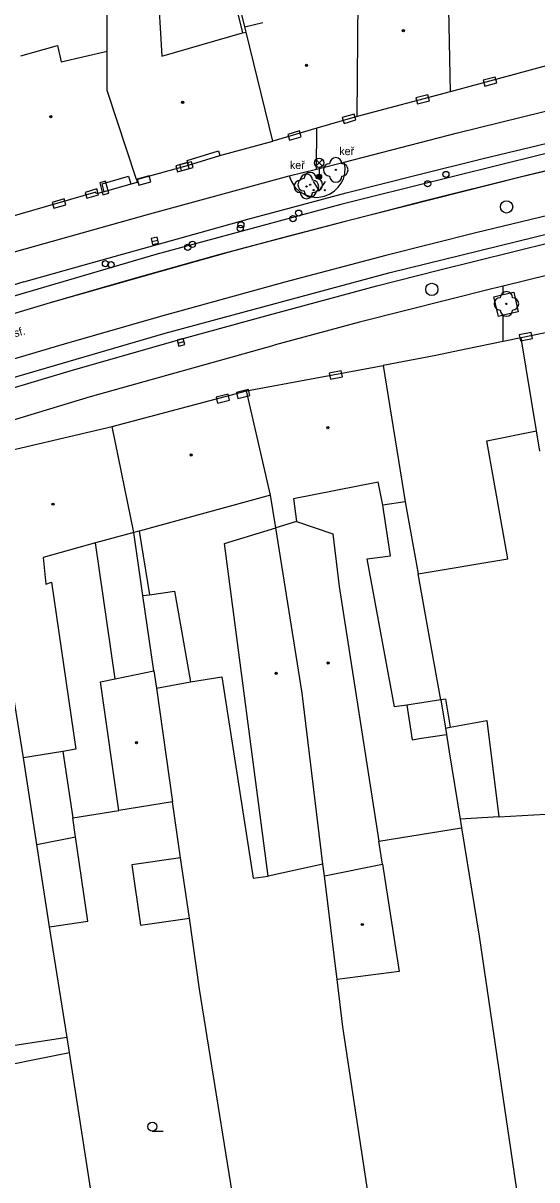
# Model space of a CAD drawing. Extents: x -596229 to -595156, y -1161237 to -1159376.
# Drawn here: x -595584.2 to -595542.5, y -1161122.7 to -1161028.7 of the extents above; entities that cross this region are included whole.
import ezdxf

# ---------------------------------------------------------------- set-up
doc = ezdxf.new("R2010")
doc.units = 0
for name, color, linetype in [('DOP - kresba z DSPS bez souradnic', 7, 'Continuous'), ('DOP - rozhrani ploch obecne', 7, 'Continuous'), ('Level 22', 7, 'Continuous'), ('Level 24', 7, 'Continuous'), ('Level 27', 7, 'Continuous'), ('Level 28', 7, 'Continuous'), ('Level 33', 7, 'Continuous'), ('Level 36', 7, 'Continuous'), ('Level 39', 7, 'Continuous'), ('Specificka linie pasportu komunikaci', 7, 'Continuous'), ('TM - budovy zdene_ betonove - NP', 7, 'Continuous'), ('TM - budovy zdene_ betonove - VP', 7, 'Continuous'), ('TM - chodniky - VP', 7, 'Continuous'), ('TM - komunikace - VP', 7, 'Continuous'), ('TM - letecke snimky - pomocna linie', 7, 'Continuous'), ('TM - MHD - osa koleji', 7, 'Continuous'), ('TM - popis povrchu', 7, 'Continuous'), ('TM - popis zelene', 7, 'Continuous'), ('TM - rozhrani mezi zpev. plochami mezi sebou - VP', 7, 'Continuous'), ('TM - rozhrani ploch obecne - VP', 7, 'Continuous')]:
    doc.layers.add(name, color=color, linetype=linetype)

msp = doc.modelspace()

# ---------------------------------------------------------------- linework, layer by layer
at = {"layer": 'DOP - kresba z DSPS bez souradnic'}
for points in [[(-595567.77, -1161023.89), (-595566.39, -1161029.52)], [(-595574.78, -1161069.97), (-595573.94, -1161075.14)], [(-595554.05, -1161084.25), (-595556.27, -1161072.23)], [(-595573.94, -1161075.14), (-595571.9, -1161074.84)], [(-595571.9, -1161074.84), (-595570.62, -1161082.22)], [(-595574.47, -1161075.2), (-595573.94, -1161075.14)], [(-595573.58, -1161081.31), (-595574.47, -1161075.2)], [(-595553.06, -1161084.1), (-595554.05, -1161084.25)], [(-595550.3, -1161083.69), (-595553.06, -1161084.1)], [(-595553.06, -1161084.1), (-595552.63, -1161086.92)], [(-595549.93, -1161083.63), (-595550.3, -1161083.69)], [(-595549.93, -1161083.63), (-595549.55, -1161085.91)], [(-595549.55, -1161085.91), (-595546.56, -1161085.36)], [(-595546.56, -1161085.36), (-595545.59, -1161093.19)], [(-595549.93, -1161085.98), (-595549.55, -1161085.91)], [(-595552.63, -1161086.92), (-595551.86, -1161086.8)], [(-595580.98, -1161087.87), (-595580.17, -1161093.26)], [(-595580.17, -1161093.26), (-595576.43, -1161092.66)], [(-595583.08, -1161095.43), (-595579.95, -1161094.8)]]:
    msp.add_lwpolyline(points, dxfattribs=at)
at = {"layer": 'DOP - rozhrani ploch obecne'}
for points in [[(-595566.21, -1161029.02), (-595567.48, -1161023.81)], [(-595574.47, -1161075.2), (-595575.21, -1161070.09)], [(-595573.38, -1161082.72), (-595570.62, -1161082.22)], [(-595550.3, -1161083.69), (-595549.93, -1161085.98)], [(-595549.93, -1161085.98), (-595549.85, -1161086.5)], [(-595549.85, -1161086.5), (-595549.62, -1161087.91), (-595548.73, -1161093.38)], [(-595571.41, -1161096.5), (-595572.06, -1161091.96)], [(-595579.95, -1161094.8), (-595580.17, -1161093.26)], [(-595545.59, -1161093.19), (-595548.73, -1161093.38)], [(-595548.73, -1161093.38), (-595548.62, -1161094.06)], [(-595578.93, -1161101.66), (-595579.95, -1161094.8)], [(-595555.33, -1161095.15), (-595548.62, -1161094.06)], [(-595548.62, -1161094.06), (-595547.19, -1161102.86)], [(-595570.7, -1161101.42), (-595571.41, -1161096.5)], [(-595569.87, -1161107.17), (-595570.7, -1161101.42)], [(-595582.04, -1161102.1), (-595578.93, -1161101.66)], [(-595547.19, -1161102.86), (-595542.69, -1161133.37)], [(-595558.24, -1161110.24), (-595558.71, -1161106.39)], [(-595566.34, -1161129.2), (-595569.87, -1161107.17)], [(-595552.06, -1161151.13), (-595558.24, -1161110.24)], [(-595580.44, -1161112.31), (-595580.63, -1161111.09)], [(-595587.99, -1161113.83), (-595580.44, -1161112.31)], [(-595575.25, -1161145.69), (-595580.44, -1161112.31)]]:
    msp.add_lwpolyline(points, dxfattribs=at)
at = {"layer": 'Level 22'}
for centre in [(-595558.82, -1161040.64), (-595561.2, -1161041.98), (-595560.9, -1161041.84), (-595544.98, -1161051.52)]:
    msp.add_circle(centre, 0.05, dxfattribs=at)
for centre, start, end in [((-595559.32, -1161040.64), 90, 270), ((-595558.82, -1161040.14), 0, 180), ((-595558.32, -1161040.64), 270, 90), ((-595561.2, -1161041.48), 0, 180), ((-595560.9, -1161041.34), 0, 180), ((-595558.82, -1161041.14), 180, 0), ((-595561.7, -1161041.98), 90, 270), ((-595561.4, -1161041.84), 90, 270), ((-595560.7, -1161041.98), 270, 90), ((-595560.4, -1161041.84), 270, 90), ((-595561.2, -1161042.48), 180, 0), ((-595560.9, -1161042.34), 180, 0), ((-595544.98, -1161051.02), 0, 180), ((-595545.48, -1161051.52), 90, 270), ((-595544.48, -1161051.52), 270, 90), ((-595544.98, -1161052.02), 180, 0)]:
    msp.add_arc(centre, 0.5, start, end, dxfattribs=at)
at = {"layer": 'Level 24'}
for points in [[(-595546.727, -1161033.838), (-595545.761, -1161033.577), (-595545.891, -1161033.095), (-595546.857, -1161033.355)], [(-595552.197, -1161035.275), (-595551.231, -1161035.018), (-595551.359, -1161034.535), (-595552.325, -1161034.791)], [(-595558.156, -1161036.866), (-595557.198, -1161036.582), (-595557.34, -1161036.103), (-595558.299, -1161036.387)], [(-595562.578, -1161038.237), (-595561.619, -1161037.955), (-595561.76, -1161037.475), (-595562.719, -1161037.757)], [(-595571.674, -1161040.788), (-595570.71, -1161040.524), (-595570.842, -1161040.042), (-595571.806, -1161040.306)], [(-595571.355, -1161040.719), (-595570.391, -1161040.455), (-595570.523, -1161039.973), (-595571.487, -1161040.237)], [(-595574.804, -1161041.886), (-595573.841, -1161041.616), (-595573.976, -1161041.134), (-595574.939, -1161041.404)], [(-595579.028, -1161042.944), (-595578.068, -1161042.665), (-595578.208, -1161042.185), (-595579.168, -1161042.464)], [(-595577.231, -1161042.523), (-595577.498, -1161041.559), (-595577.98, -1161041.693), (-595577.713, -1161042.657)], [(-595581.689, -1161043.756), (-595580.729, -1161043.476), (-595580.869, -1161042.996), (-595581.829, -1161043.276)], [(-595542.963, -1161053.839), (-595543.942, -1161054.04), (-595543.842, -1161054.53), (-595542.862, -1161054.329)], [(-595558.382, -1161056.95), (-595559.362, -1161057.148), (-595559.263, -1161057.638), (-595558.283, -1161057.441)], [(-595567.555, -1161058.864), (-595568.527, -1161059.1), (-595568.409, -1161059.586), (-595567.437, -1161059.35)], [(-595565.915, -1161058.472), (-595566.886, -1161058.709), (-595566.768, -1161059.195), (-595565.796, -1161058.958)]]:
    msp.add_lwpolyline(points, close=True, dxfattribs=at)
at = {"layer": 'Level 27'}
for p, q in [((-595573.754, -1161046.446), (-595573.266, -1161046.334)), ((-595571.621, -1161054.705), (-595571.139, -1161054.575))]:
    msp.add_line(p, q, dxfattribs=at)
for points in [[(-595573.697, -1161046.69), (-595573.21, -1161046.577), (-595573.323, -1161046.09), (-595573.81, -1161046.203)], [(-595571.556, -1161054.946), (-595571.074, -1161054.816), (-595571.204, -1161054.334), (-595571.686, -1161054.464)]]:
    msp.add_lwpolyline(points, close=True, dxfattribs=at)
for centre in [(-595544.97, -1161043.64), (-595551.03, -1161050.34)]:
    msp.add_circle(centre, 0.5, dxfattribs=at)
at = {"layer": 'Level 28'}
for centre in [(-595549.89, -1161041.01), (-595551.37, -1161041.77), (-595561.83, -1161044.15), (-595566.52, -1161045.1), (-595562.3, -1161044.6), (-595566.58, -1161045.38), (-595570.83, -1161046.93), (-595570.45, -1161046.68), (-595577.51, -1161048.26), (-595577.06, -1161048.33)]:
    msp.add_circle(centre, 0.25, dxfattribs=at)
at = {"layer": 'Level 33'}
for p, q in [((-595560.435, -1161040.33), (-595559.905, -1161039.8)), ((-595560.435, -1161039.8), (-595559.905, -1161040.33)), ((-595560.17, -1161040.44), (-595560.17, -1161041.19))]:
    msp.add_line(p, q, dxfattribs=at)
for centre, radius in [((-595560.17, -1161040.065), 0.375), ((-595560.17, -1161041.19), 0.2), ((-595560.17, -1161041.19), 0.145), ((-595560.17, -1161041.19), 0.0876)]:
    msp.add_circle(centre, radius, dxfattribs=at)
at = {"layer": 'Level 36'}
msp.add_line((-595573.71, -1161118.715), (-595572.835, -1161118.715), dxfattribs=at)
msp.add_lwpolyline([(-595560.66, -1161041.59), (-595560.16, -1161042.34), (-595559.66, -1161041.59)], dxfattribs=at)
for centre, radius in [((-595560.61, -1161042.29), 0.05), ((-595559.711, -1161042.29), 0.05), ((-595573.71, -1161118.34), 0.375)]:
    msp.add_circle(centre, radius, dxfattribs=at)
at = {"layer": 'Level 39'}
for centre, radius in [((-595553.34, -1161029.33), 0.09), ((-595553.34, -1161029.33), 0.0398), ((-595561.2, -1161032.15), 0.09), ((-595561.2, -1161032.15), 0.0398), ((-595571.25, -1161035.16), 0.09), ((-595571.25, -1161035.16), 0.0398), ((-595581.94, -1161036.32), 0.09), ((-595581.94, -1161036.32), 0.0398), ((-595559.47, -1161061.57), 0.09), ((-595559.47, -1161061.57), 0.0398), ((-595570.56, -1161063.79), 0.09), ((-595570.56, -1161063.79), 0.0398), ((-595581.77, -1161067.79), 0.09), ((-595581.77, -1161067.79), 0.0398), ((-595559.44, -1161080.69), 0.09), ((-595559.44, -1161080.69), 0.0398), ((-595563.66, -1161081.53), 0.09), ((-595563.66, -1161081.53), 0.0398), ((-595574.99, -1161087.16), 0.09), ((-595574.99, -1161087.16), 0.0398), ((-595556.67, -1161101.92), 0.09), ((-595556.67, -1161101.92), 0.0398)]:
    msp.add_circle(centre, radius, dxfattribs=at)
at = {"layer": 'Specificka linie pasportu komunikaci'}
for points in [[(-595467.38, -1161026.31), (-595473.96, -1161026.83), (-595477.83, -1161027.19), (-595489.5, -1161028.73), (-595500.72, -1161030.57), (-595513.29, -1161033.06), (-595528.65, -1161036.33), (-595531.67, -1161036.99), (-595538.69, -1161038.55), (-595556.13, -1161042.89), (-595558.41, -1161043.45), (-595573.43, -1161047.52), (-595593.98, -1161053.56), (-595601.76, -1161056.07), (-595614.87, -1161060.4), (-595632.79, -1161066.63), (-595650.78, -1161072.91), (-595670.38, -1161079.75), (-595676.32, -1161081.83), (-595689.91, -1161086.56)], [(-595688.53, -1161092.76), (-595674.18, -1161087.78), (-595649.36, -1161079.13), (-595629.95, -1161072.34), (-595612.04, -1161066.13), (-595600.31, -1161062.27), (-595597.75, -1161061.44), (-595596.02, -1161060.89), (-595588.88, -1161058.64), (-595572.67, -1161053.9), (-595554.41, -1161048.96), (-595535.34, -1161044.28), (-595526.79, -1161042.36), (-595514.13, -1161039.81), (-595500.72, -1161037.53), (-595493.65, -1161036.6), (-595483.1, -1161035.62)], [(-595560.38, -1161040.57), (-595560.37, -1161037.26)], [(-595570.76, -1161040.26), (-595568.23, -1161039.48)], [(-595545.24, -1161050.77), (-595545.24, -1161050.08)], [(-595545.24, -1161054.57), (-595545.24, -1161052.45)]]:
    msp.add_lwpolyline(points, dxfattribs=at)
at = {"layer": 'TM - budovy zdene_ betonove - NP'}
msp.add_lwpolyline([(-595577.61, -1161042.41), (-595577.79, -1161041.76), (-595575.63, -1161041.15), (-595575.45, -1161041.8)], dxfattribs=at)
at = {"layer": 'TM - budovy zdene_ betonove - VP'}
for points in [[(-595549.77, -1161023.5), (-595549.55, -1161034.29)], [(-595577.37, -1161031.01), (-595577.37, -1161025.24)], [(-595573.3, -1161025.43), (-595572.93, -1161031.4)], [(-595557.1, -1161036.29), (-595557.01, -1161026.79)], [(-595566.21, -1161029.02), (-595564.75, -1161028.67)], [(-595566.1, -1161029.44), (-595566.21, -1161029.02)], [(-595572.93, -1161031.4), (-595566.39, -1161029.52)], [(-595566.39, -1161029.52), (-595566.1, -1161029.44)], [(-595563.94, -1161038.31), (-595566.1, -1161029.44)], [(-595584.38, -1161031.38), (-595581.39, -1161030.53)], [(-595581.39, -1161030.53), (-595581.11, -1161031.87)], [(-595581.11, -1161031.87), (-595577.37, -1161031.01)], [(-595577.36, -1161034.18), (-595577.37, -1161031.01)], [(-595541.76, -1161032.19), (-595549.55, -1161034.29)], [(-595575, -1161041.42), (-595577.36, -1161034.18)], [(-595549.55, -1161034.29), (-595557.1, -1161036.29)], [(-595557.1, -1161036.29), (-595560.37, -1161037.26)], [(-595560.37, -1161037.26), (-595563.94, -1161038.31)], [(-595568.23, -1161039.48), (-595563.94, -1161038.31)], [(-595570.88, -1161039.88), (-595568.35, -1161039.1)], [(-595568.35, -1161039.1), (-595568.23, -1161039.48)], [(-595575, -1161041.42), (-595570.76, -1161040.26)], [(-595570.76, -1161040.26), (-595570.88, -1161039.88)], [(-595575.45, -1161041.8), (-595577.61, -1161042.41)], [(-595574.93, -1161041.65), (-595575.45, -1161041.8)], [(-595575, -1161041.42), (-595574.93, -1161041.65)], [(-595578.28, -1161042.44), (-595585.49, -1161044.54)], [(-595578.24, -1161042.58), (-595578.28, -1161042.44)], [(-595577.61, -1161042.41), (-595578.24, -1161042.58)], [(-595539.98, -1161053.48), (-595543.79, -1161054.27)], [(-595542.54, -1161061.84), (-595543.79, -1161054.27)], [(-595566.07, -1161058.57), (-595554.97, -1161056.53)], [(-595554.97, -1161056.53), (-595553.2, -1161067.61)], [(-595576.97, -1161061.48), (-595566.07, -1161058.57)], [(-595564.11, -1161067.05), (-595566.07, -1161058.57)], [(-595587.85, -1161064.03), (-595576.97, -1161061.48)], [(-595575.21, -1161070.09), (-595576.97, -1161061.48)], [(-595542.27, -1161063.47), (-595542.54, -1161061.84)], [(-595562.26, -1161067.33), (-595555.39, -1161065.97)], [(-595555.01, -1161067.87), (-595555.39, -1161065.97)], [(-595564.11, -1161067.05), (-595574.78, -1161069.97)], [(-595563.69, -1161069.7), (-595564.11, -1161067.05)], [(-595562.26, -1161067.33), (-595562, -1161069.19)], [(-595553.2, -1161067.61), (-595555.01, -1161067.87)], [(-595553.2, -1161067.61), (-595552.14, -1161073.44)], [(-595562, -1161069.19), (-595563.69, -1161069.7)], [(-595562, -1161069.19), (-595559.06, -1161070.2)], [(-595575.21, -1161070.09), (-595578.31, -1161070.94)], [(-595574.78, -1161069.97), (-595575.21, -1161070.09)], [(-595567.86, -1161070.98), (-595563.69, -1161069.7)], [(-595561.54, -1161083.14), (-595563.69, -1161069.7)], [(-595559.06, -1161070.2), (-595558.55, -1161074.47)], [(-595578.31, -1161070.94), (-595582.57, -1161072.11)], [(-595564.3, -1161098.01), (-595567.86, -1161070.98)], [(-595582.57, -1161072.11), (-595582.34, -1161074.29)], [(-595582.34, -1161074.29), (-595581.9, -1161074.12)], [(-595581.9, -1161074.12), (-595579.92, -1161087.69)], [(-595558.55, -1161074.47), (-595555.33, -1161095.15)], [(-595584.17, -1161088.4), (-595585.31, -1161081.13)], [(-595576.72, -1161081.96), (-595573.58, -1161081.31)], [(-595573.58, -1161081.31), (-595573.38, -1161082.72)], [(-595577.92, -1161082.21), (-595576.72, -1161081.96)], [(-595576.43, -1161092.66), (-595577.92, -1161082.21)], [(-595573.38, -1161082.72), (-595572.06, -1161091.96)], [(-595559.86, -1161097.03), (-595561.54, -1161083.14)], [(-595580.98, -1161087.87), (-595584.17, -1161088.4)], [(-595579.92, -1161087.69), (-595580.98, -1161087.87)], [(-595583.08, -1161095.43), (-595584.17, -1161088.4)], [(-595572.06, -1161091.96), (-595576.43, -1161092.66)], [(-595582.04, -1161102.1), (-595583.08, -1161095.43)], [(-595555.04, -1161097.03), (-595555.33, -1161095.15)], [(-595559.86, -1161097.03), (-595564.3, -1161098.01)], [(-595559.74, -1161097.96), (-595559.86, -1161097.03)], [(-595559.74, -1161097.96), (-595555.04, -1161097.03)], [(-595555.04, -1161097.03), (-595553.68, -1161105.75)], [(-595558.95, -1161104.42), (-595559.74, -1161097.96)], [(-595580.63, -1161111.09), (-595582.04, -1161102.1)], [(-595558.71, -1161106.39), (-595558.95, -1161104.42)], [(-595553.68, -1161105.75), (-595558.71, -1161106.39)], [(-595580.63, -1161111.09), (-595584.85, -1161111.75)]]:
    msp.add_lwpolyline(points, dxfattribs=at)
at = {"layer": 'TM - chodniky - VP'}
for points in [[(-595560.38, -1161040.57), (-595558.14, -1161040.02)], [(-595562.61, -1161041.12), (-595560.38, -1161040.57)], [(-595545.24, -1161050.77), (-595544.39, -1161050.58), (-595544.03, -1161052.17)], [(-595545.99, -1161050.94), (-595545.24, -1161050.77)], [(-595545.24, -1161052.45), (-595545.63, -1161052.54), (-595545.99, -1161050.94)], [(-595544.03, -1161052.17), (-595545.24, -1161052.45)]]:
    msp.add_lwpolyline(points, dxfattribs=at)
at = {"layer": 'TM - komunikace - VP'}
for points in [[(-595558.14, -1161040.02), (-595548.94, -1161037.62), (-595542.03, -1161035.93), (-595534.93, -1161034.25), (-595534.7, -1161034.2)], [(-595562.61, -1161041.12), (-595562.45, -1161041.53), (-595562.14, -1161042.04), (-595561.77, -1161042.39), (-595561.34, -1161042.65), (-595560.82, -1161042.84), (-595560.32, -1161042.89), (-595559.75, -1161042.78), (-595559.29, -1161042.58), (-595558.93, -1161042.35), (-595558.64, -1161042.03), (-595558.38, -1161041.72), (-595558.2, -1161041.36), (-595558.1, -1161040.94), (-595558.07, -1161040.46), (-595558.14, -1161040.02)], [(-595596.31, -1161050.95), (-595584.88, -1161047.3), (-595573.92, -1161044.22), (-595562.61, -1161041.12)], [(-595533.69, -1161047.33), (-595539.65, -1161048.71), (-595545.24, -1161050.08)], [(-595545.24, -1161050.08), (-595546.16, -1161050.3), (-595556.89, -1161053.01), (-595563.83, -1161054.86)], [(-595600.43, -1161065.62), (-595598.83, -1161065.13), (-595578.73, -1161059.05), (-595563.83, -1161054.86)]]:
    msp.add_lwpolyline(points, dxfattribs=at)
at = {"layer": 'TM - letecke snimky - pomocna linie'}
for points in [[(-595552.14, -1161073.44), (-595544.87, -1161072.23), (-595546.57, -1161062.64), (-595542.54, -1161061.84)], [(-595556.27, -1161072.23), (-595554.38, -1161071.98), (-595555.01, -1161067.87)], [(-595576.72, -1161081.96), (-595578.31, -1161070.94)], [(-595570.62, -1161082.22), (-595568.07, -1161081.8), (-595565.53, -1161098.16), (-595564.3, -1161098.01)], [(-595551.86, -1161086.8), (-595549.85, -1161086.5)], [(-595545.59, -1161093.19), (-595541.82, -1161092.97)], [(-595571.41, -1161096.5), (-595575.37, -1161097.07), (-595574.66, -1161101.99), (-595570.7, -1161101.42)]]:
    msp.add_lwpolyline(points, dxfattribs=at)
at = {"layer": 'TM - MHD - osa koleji'}
for points in [[(-595465.08, -1161027.68), (-595471.15, -1161028.03), (-595476.28, -1161028.41), (-595481.65, -1161029.1), (-595486.62, -1161029.75), (-595491.37, -1161030.44), (-595496.19, -1161031.19), (-595500.26, -1161031.92), (-595504.87, -1161032.81), (-595510.5, -1161033.95), (-595515.42, -1161034.91), (-595520.8, -1161036.05), (-595531.37, -1161038.35), (-595537.81, -1161039.79), (-595543.73, -1161041.21), (-595558.06, -1161044.82), (-595566.6, -1161047.09), (-595573.05, -1161048.88), (-595582, -1161051.44)], [(-595448.66, -1161032.96), (-595452.38, -1161033.04), (-595462.9, -1161033.27), (-595470.24, -1161033.48), (-595478.37, -1161033.79), (-595485.67, -1161034.34), (-595493.82, -1161035.2), (-595500.92, -1161036.13), (-595507.68, -1161037.16), (-595514.4, -1161038.43), (-595527.08, -1161040.98), (-595535.66, -1161042.91), (-595547.46, -1161045.76), (-595554.76, -1161047.59), (-595562.97, -1161049.75), (-595573.05, -1161052.54), (-595580.87, -1161054.78), (-595589.29, -1161057.29), (-595594.06, -1161058.91)], [(-595540.96, -1161040.52), (-595543.44, -1161041.13), (-595551.67, -1161043.19), (-595555.52, -1161044.17), (-595558.69, -1161044.98), (-595563.26, -1161046.18), (-595566.46, -1161047.06), (-595568.22, -1161047.52), (-595571.98, -1161048.57), (-595575.82, -1161049.65), (-595582, -1161051.44), (-595587.25, -1161053.01)]]:
    msp.add_lwpolyline(points, dxfattribs=at)
at = {"layer": 'TM - rozhrani mezi zpev. plochami mezi sebou - VP'}
for points in [[(-595584.12, -1161049.72), (-595578.46, -1161048.13), (-595571.67, -1161046.24), (-595565.95, -1161044.65), (-595561.61, -1161043.48), (-595557.97, -1161042.5), (-595552.2, -1161041.04), (-595546.86, -1161039.7), (-595541.66, -1161038.46), (-595533.52, -1161036.52), (-595529.61, -1161035.66), (-595524.58, -1161034.53), (-595522.16, -1161034.02)], [(-595564.49, -1161052.49), (-595560.2, -1161051.34), (-595555.48, -1161050.06), (-595550.48, -1161048.79), (-595541.31, -1161046.52), (-595532.66, -1161044.49), (-595522.84, -1161042.3)], [(-595584.12, -1161049.72), (-595595.61, -1161053.31)], [(-595580.1, -1161056.88), (-595570.9, -1161054.26), (-595564.49, -1161052.49)], [(-595593.34, -1161061), (-595585.9, -1161058.61), (-595580.1, -1161056.88)]]:
    msp.add_lwpolyline(points, dxfattribs=at)
at = {"layer": 'TM - rozhrani ploch obecne - VP'}
for points in [[(-595543.79, -1161054.27), (-595545.24, -1161054.57)], [(-595548.27, -1161055.2), (-595550.71, -1161055.7)], [(-595545.24, -1161054.57), (-595548.27, -1161055.2)], [(-595550.71, -1161055.7), (-595554.97, -1161056.53)], [(-595550.3, -1161083.69), (-595551.13, -1161079.04), (-595552.14, -1161073.44)]]:
    msp.add_lwpolyline(points, dxfattribs=at)

# ---------------------------------------------------------------- texts
at = {"layer": 'TM - popis povrchu'}
msp.add_text('asf.', height=0.65, rotation=16, dxfattribs=at).set_placement((-595585.31, -1161054.37))
at = {"layer": 'TM - popis zelene'}
for p in [(-595558.54, -1161039.44), (-595562.55, -1161040.57)]:
    msp.add_text('keř', height=0.65, dxfattribs=at).set_placement(p)

doc.saveas('drawing.dxf')
